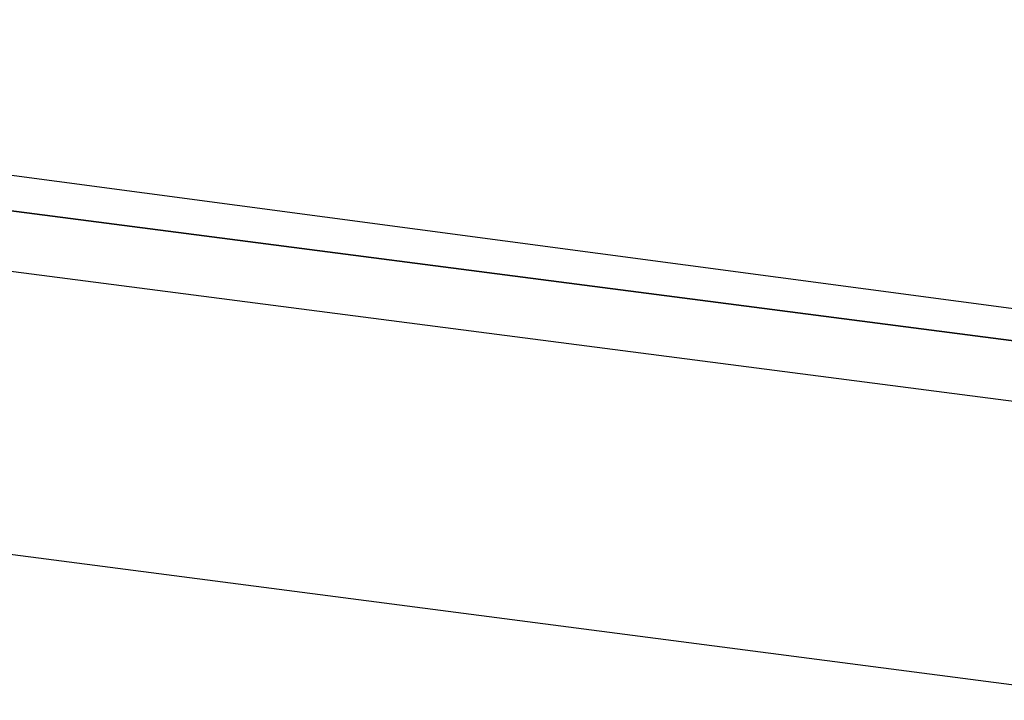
# Model space of a CAD drawing. Header units: feet. Extents: x -79 to 198, y -22 to 181.
# Tile 765 of 982: x 103.007 to 103.437, y 152.795 to 153.092. Entities that reach past the tile are written whole.
import ezdxf

# ---------------------------------------------------------------- set-up
doc = ezdxf.new("R2010")
doc.units = ezdxf.units.FT
doc.layers.add('A-AREA-UNIDAD', color=30, linetype='CONTINUOUS')
doc.layers.add('A-LINEA', color=7, linetype='CONTINUOUS')

msp = doc.modelspace()

# ---------------------------------------------------------------- linework, layer by layer
at = {"layer": 'A-AREA-UNIDAD'}
msp.add_lwpolyline([(122.848, 148.0889), (115.808, 150.2578), (115.2, 150.2578), (115.168, 150.4178), (111.328, 151.2178), (111.28, 151.3778), (104, 152.7289), (99.072, 153.3689), (92.192, 153.9022), (87.92, 153.9733), (87.92, 152.7289), (87.2, 149.8133), (91.36, 148.8889), (91.52, 148.5333), (92.672, 148.4089), (92.72, 147.2889), (92.512, 146.4889), (94.848, 146.0622), (96.96, 145.4222), (97.088, 143.9822), (93.088, 127.1644), (96.32, 126.4178)], dxfattribs=at)
at = {"layer": 'A-LINEA'}
for points in [[(99.7467, 153.4578), (103.6533, 152.9378), (103.6667, 152.9378), (103.6667, 152.9244), (103.6533, 152.9244), (99.7467, 153.4311), (99.7467, 153.4578)], [(99.7467, 153.4578), (103.6533, 152.9378), (103.6667, 152.9378), (103.6667, 152.9244), (103.6533, 152.9244), (99.7467, 153.4311), (99.7467, 153.4578)], [(99.7467, 153.4311), (103.6533, 152.9244), (103.6533, 152.9111), (103.6533, 152.8978), (99.7467, 153.4044), (99.7467, 153.4178), (99.7467, 153.4311)], [(99.7467, 153.4311), (103.6533, 152.9244), (103.6533, 152.9111), (103.6533, 152.8978), (99.7467, 153.4044), (99.7467, 153.4178), (99.7467, 153.4311)]]:
    msp.add_lwpolyline(points, dxfattribs=at)

doc.saveas('drawing.dxf')
